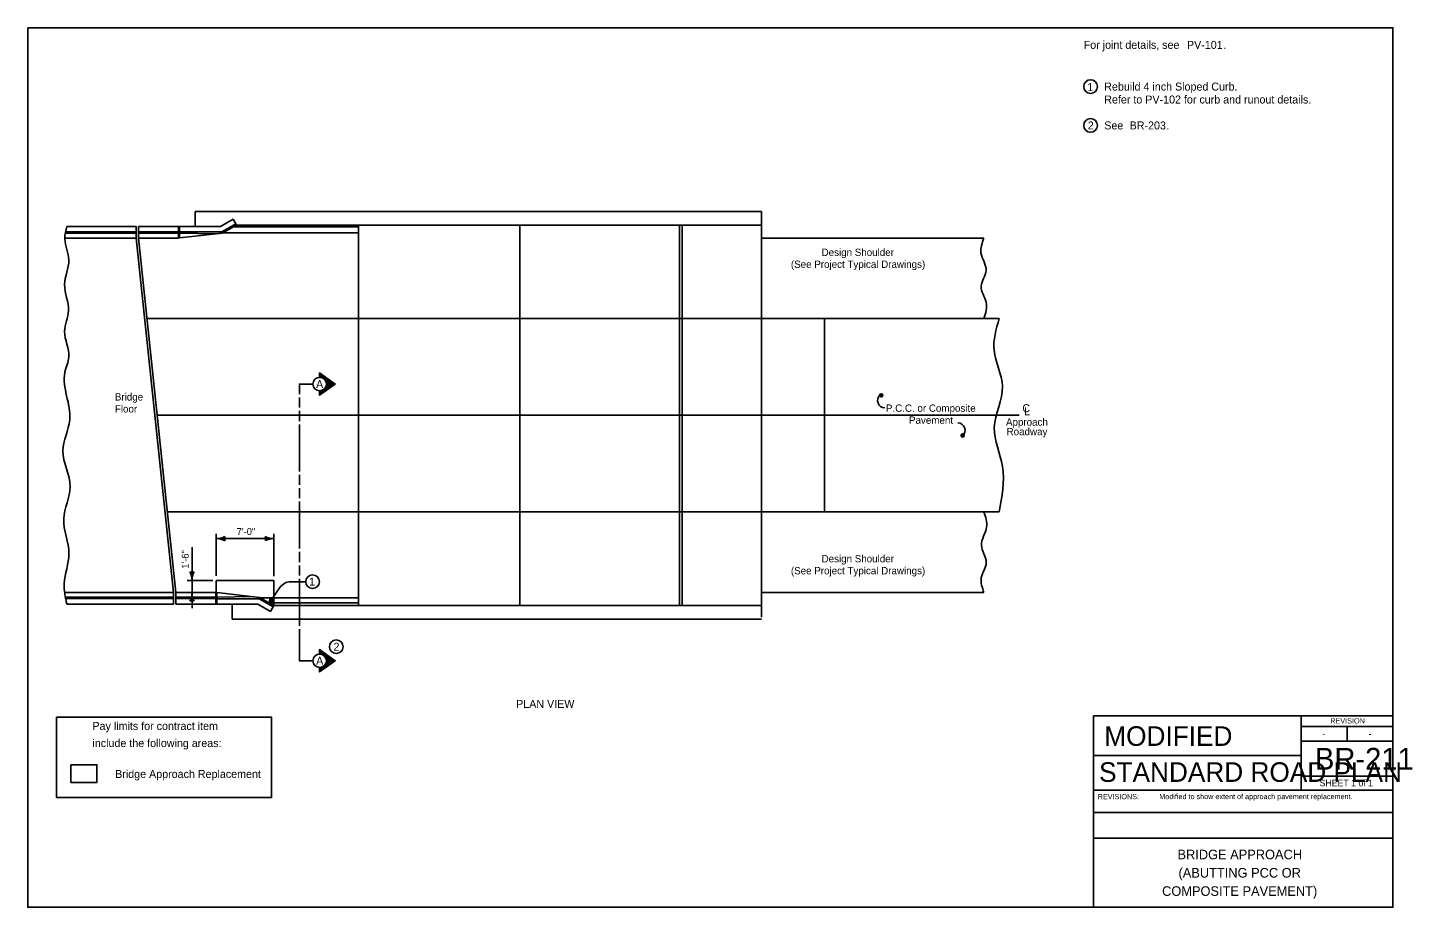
# Model space of a CAD drawing. Extents: x 5546 to 81668, y 3174 to 15999.
# Drawn here: x 10133 to 13312, y 7924 to 9944 of the extents above; entities that cross this region are included whole.
import ezdxf

# ---------------------------------------------------------------- set-up
doc = ezdxf.new("R2010")
doc.units = 0
for name, color, linetype in [('Annotation', 7, 'Continuous'), ('Level 61', 7, 'Continuous'), ('PC_CONCRETE', 7, 'Continuous'), ('PS_BOLT', 7, 'Continuous'), ('PS_CONST', 7, 'Continuous'), ('PS_DIM', 7, 'Continuous'), ('tdCoLegendTitle', 7, 'Continuous'), ('tdCoShieldUsRte', 7, 'Continuous'), ('WireMesh', 7, 'Continuous')]:
    doc.layers.add(name, color=color, linetype=linetype)

msp = doc.modelspace()

# ---------------------------------------------------------------- linework, layer by layer
at = {"layer": 'Annotation'}
for p, q in [((10516.7, 9521.7), (10929.5, 9521.7)), ((10516.7, 9487.7), (10516.7, 9521.7)), ((10929.5, 9521.7), (11817.7, 9521.7)), ((11817.7, 9521.7), (11817.7, 9490.8)), ((10219.4, 9474.9), (10381.6, 9474.9)), ((10222.2, 9487.2), (10222.4, 9487.7)), ((10222.4, 9487.7), (10381.6, 9487.7)), ((10381.6, 9461), (10381.6, 9487.7)), ((10387.1, 9461), (10387.1, 9487.7)), ((10387.1, 9487.7), (10478.9, 9487.7)), ((10387.1, 9461), (10387.1, 9487.2)), ((10387.1, 9474.9), (10478.9, 9474.9)), ((10478.9, 9461), (10478.9, 9487.7)), ((10480.1, 9486.5), (10478.9, 9487.7)), ((10481.2, 9487.7), (10480.1, 9486.5)), ((10480.1, 9462.2), (10480.1, 9486.5)), ((10575.2, 9487.7), (10481.2, 9487.7)), ((10481.2, 9461.1), (10481.2, 9487.7)), ((10578.6, 9475.1), (10481.2, 9475.1)), ((10604.2, 9504.5), (10575.2, 9487.7)), ((10610.5, 9493.6), (10578.6, 9475.1)), ((10578.6, 9475.1), (10579.4, 9472)), ((10612.1, 9490.8), (10579.4, 9472)), ((10604.2, 9504.5), (10612.1, 9490.8)), ((10604.4, 9486.4), (10892.5, 9486.4)), ((10612.1, 9490.8), (10892.5, 9490.8)), ((10892.5, 9124.3), (10892.5, 9490.8)), ((10892.5, 9490.8), (11817.7, 9490.8)), ((11262.6, 9490.8), (11262.6, 8831.9)), ((11629.5, 9275.9), (11629.5, 9490.8)), ((11635.7, 9490.8), (11635.7, 9275.9)), ((11817.7, 9275.9), (11817.7, 9490.8)), ((10217.9, 9461), (10381.6, 9461)), ((10218.9, 9471.8), (10381.6, 9471.8)), ((10467.1, 8646.8), (10381.6, 9461)), ((10387.1, 9471.8), (10478.9, 9471.8)), ((10472.7, 8646.8), (10387.1, 9461)), ((10387.1, 9461), (10478.9, 9461)), ((10480.1, 9462.2), (10478.9, 9461)), ((10481.2, 9461.1), (10480.1, 9462.2)), ((10579.4, 9472), (10481.2, 9461.1)), ((10481.2, 9472), (10564.3, 9470.3)), ((10581.4, 9473.1), (10892.5, 9473.1)), ((11629.5, 9275.9), (11629.5, 9461)), ((11635.7, 9275.9), (11635.7, 9461)), ((11817.7, 9461), (12328.4, 9461)), ((11817.7, 9275.9), (11817.7, 9461)), ((11817.7, 9275.9), (11817.7, 9313)), ((11817.7, 9275.9), (10406.6, 9275.9)), ((10892.5, 8831.9), (10892.5, 9275.9)), ((11629.5, 8831.9), (11629.5, 9275.9)), ((11635.7, 8831.9), (11635.7, 9275.9)), ((11817.7, 9275.9), (12363.3, 9275.9)), ((11817.7, 9275.9), (11817.7, 8831.9)), ((11962.1, 9275.9), (11962.1, 8831.9)), ((10892.5, 8617), (10892.5, 9124.3)), ((10429.9, 9053.9), (10892.5, 9053.9)), ((10892.5, 9053.9), (12408.8, 9053.9)), ((10453.3, 8831.9), (11817.7, 8831.9)), ((11262.6, 8831.9), (11262.6, 8646.8)), ((11262.6, 8831.9), (11262.6, 8646.8)), ((11262.6, 8831.9), (11262.6, 8617)), ((11629.5, 8617), (11629.5, 8831.9)), ((11635.7, 8831.9), (11635.7, 8617)), ((11817.7, 8831.9), (11817.7, 8794.9)), ((11817.7, 8831.9), (12363.3, 8831.9)), ((11817.7, 8646.8), (11817.7, 8831.9)), ((11817.7, 8617), (11817.7, 8831.9)), ((10892.4, 8781.3), (10892.5, 8781.3)), ((11817.7, 8785.3), (11817.7, 8761.3)), ((10217.6, 8646.8), (10467.1, 8646.8)), ((10219.1, 8636.1), (10467.1, 8636.1)), ((10219.6, 8633), (10467.1, 8633)), ((10222.4, 8620.1), (10467.1, 8620.1)), ((10467.1, 8646.8), (10467.1, 8620.1)), ((10472.7, 8646.8), (10472.7, 8620.6)), ((10472.7, 8646.8), (10472.7, 8620.1)), ((10472.7, 8646.8), (10564.5, 8646.8)), ((10472.7, 8636.1), (10564.5, 8636.1)), ((10472.7, 8633), (10564.5, 8633)), ((10472.7, 8620.1), (10564.5, 8620.1)), ((10564.5, 8646.8), (10564.5, 8620.1)), ((10565.6, 8645.7), (10564.5, 8646.8)), ((10565.6, 8621.3), (10564.5, 8620.1)), ((10566.8, 8646.8), (10565.6, 8645.7)), ((10665, 8635.8), (10566.8, 8646.8)), ((10602.2, 8586.1), (10602.2, 8620.6)), ((10697.7, 8617), (10665, 8635.8)), ((10666.9, 8634.7), (10892.5, 8634.7)), ((10687, 8623.2), (10892.5, 8623.2)), ((10697.7, 8617), (10900.2, 8617)), ((10900.2, 8617), (11817.7, 8617)), ((11817.7, 8646.8), (12328.4, 8646.8)), ((11817.7, 8590.6), (11817.7, 8617)), ((10602.2, 8586.1), (10937.2, 8586.1)), ((10937.2, 8586.1), (11817.7, 8586.1))]:
    msp.add_line(p, q, dxfattribs=at)
for points in [[(11629.5, 9275.9), (11629.5, 9275.9)], [(11635.7, 9275.9), (11635.7, 9275.9)], [(11629.5, 8831.9), (11629.5, 8831.9)]]:
    msp.add_lwpolyline(points, dxfattribs=at)
for points in [[(10222.2, 9487.2), (10217.8, 9459.5), (10227, 9410.4), (10217.2, 9354.2), (10226.3, 9294), (10217.2, 9246.9), (10227, 9188), (10217.8, 9152.7), (10229.2, 9043.5), (10213.2, 8972.6), (10230.2, 8889.8), (10215.2, 8815.9), (10227.2, 8736), (10216.2, 8667.2), (10222.4, 8620.7)], [(12328.4, 9461), (12321.5, 9426.7), (12333.3, 9386.1), (12321.9, 9350.6), (12333.3, 9314), (12328.4, 9275.9)], [(12363.3, 9275.9), (12351.4, 9203.2), (12370.7, 9120.7), (12352.1, 9025.8), (12370.7, 8936.3), (12363.3, 8831.9)], [(12328.4, 8831.9), (12334.5, 8797.2), (12322.5, 8755.4), (12333.5, 8715.6), (12322.1, 8681.1), (12328.4, 8646.8)]]:
    msp.add_spline(points, degree=3, dxfattribs=at)
at = {"layer": 'Level 61'}
msp.add_lwpolyline([(10132.5, 9944), (13267.5, 9944), (13267.5, 7924), (10132.5, 7924)], close=True, dxfattribs=at)
at = {"layer": 'PS_BOLT'}
for p, q in [((11817.7, 9323.2), (11817.7, 9364.7)), ((12187.7, 9053.9), (12187.7, 9053.9)), ((10691.8, 8629), (10711.8, 8658.6)), ((10770.9, 8671.8), (10736.7, 8671.8))]:
    msp.add_line(p, q, dxfattribs=at)
for points in [[(10787.5, 9125.6), (10756.6, 9125.6), (10756.6, 9102.5)], [(10756.6, 9094.7), (10756.6, 9071.6)], [(10756.6, 9063.9), (10756.6, 9040.8)], [(10756.6, 9033.1), (10756.6, 8925.1)], [(10756.6, 8917.4), (10756.6, 8894.3)], [(10756.6, 8886.6), (10756.6, 8863.5)], [(10756.6, 8855.7), (10756.6, 8747.8)], [(10756.6, 8740.1), (10756.6, 8717)], [(10756.6, 8709.3), (10756.6, 8686.1)], [(10756.6, 8678.4), (10756.6, 8570.5)], [(10756.6, 8562.8), (10756.6, 8539.6)], [(10756.6, 8542.2), (10756.6, 8490.2), (10787.5, 8490.2)]]:
    msp.add_lwpolyline(points, dxfattribs=at)
for centre, radius, start, end in [((12100.4, 9087.5), 16.4, 131.3092, 270), ((12268.5, 9019.9), 16.4, 311.309, 90), ((10736.7, 8641.8), 30, 90, 145.8905)]:
    msp.add_arc(centre, radius, start, end, dxfattribs=at)
at = {"layer": 'PS_CONST'}
for p, q in [((10565.6, 8684.9), (10565.6, 8781.6)), ((10697.7, 8684.2), (10697.7, 8781.6)), ((10509.9, 8610.7), (10509.9, 8750.9)), ((10697.7, 8770.9), (10565.6, 8770.9)), ((10557.5, 8674.8), (10498.4, 8674.8))]:
    msp.add_line(p, q, dxfattribs=at)
for centre, radius, start, end in [((10566, 8812.2), 41.6, 270, 298.0725), ((10600.8, 8770.6), 16, 162.2666, 197.7334), ((10662.8, 8770.9), 16, 342.2666, 17.7333), ((10697.7, 8812.4), 41.6, 241.9275, 270), ((10566, 8729.1), 41.6, 61.9275, 90), ((10697.7, 8729.3), 41.6, 90, 118.0725), ((10509.9, 8709.7), 16, 252.2666, 287.7333), ((10468.4, 8674.8), 41.6, 360, 28.0725), ((10551.5, 8674.8), 41.6, 151.9275, 180), ((10468.4, 8646.8), 41.6, 331.9275, 360), ((10509.9, 8612), 16, 72.2666, 107.7334), ((10551.5, 8646.8), 41.6, 180, 208.0725)]:
    msp.add_arc(centre, radius, start, end, dxfattribs=at)
at = {"layer": 'PS_DIM'}
for p, q in [((10565.6, 8674.8), (10697.7, 8674.8)), ((10565.6, 8645.7), (10565.6, 8674.8)), ((10697.7, 8617), (10697.7, 8674.8)), ((10222.4, 8620.1), (10222.4, 8620.7))]:
    msp.add_line(p, q, dxfattribs=at)
for points in [[(10802.9, 9141), (10802.9, 9151.3), (10838.9, 9125.6), (10802.9, 9099.9), (10802.9, 9110.2)], [(10803.9, 9109.1), (10803.8, 9101.7), (10836.9, 9125.6), (10803.7, 9149.6), (10804, 9141.7), (10805.4, 9141.3), (10804.8, 9147.1), (10834.8, 9125.6), (10804.8, 9103.8), (10805.1, 9109.3), (10806.2, 9109.5), (10806.1, 9105.9), (10832.7, 9125.7), (10806.1, 9144.4), (10806.6, 9141.3), (10807.8, 9140.9), (10807.6, 9142), (10830.5, 9125.4), (10807.2, 9107.8), (10808.4, 9109.8), (10828.5, 9125.2), (10816.1, 9135), (10816.9, 9133.2), (10826.4, 9125.1), (10817.2, 9118.1), (10818.1, 9120), (10824.4, 9124.9), (10818.1, 9130.4), (10818.7, 9128), (10822.8, 9124.8), (10818.6, 9121.6), (10818.9, 9123.3), (10821.3, 9124.7), (10818.9, 9126.1), (10819.1, 9124.7), (10819.9, 9124.7)], [(12092, 9096.6), (12093.2, 9097.1), (12095.1, 9097.7), (12095.4, 9099.6), (12095.2, 9101.3), (12094, 9102.8), (12092.2, 9102.7), (12090.3, 9102.4), (12089.4, 9100.9), (12089.2, 9099.3), (12090.3, 9097.2), (12091.7, 9097.1), (12093.6, 9097.5), (12095.2, 9098.7), (12095.1, 9100.5), (12093.9, 9102), (12092.2, 9102.1), (12090.3, 9101.8), (12090, 9100.7), (12089.6, 9099.4), (12090.5, 9097.9), (12091.9, 9097.9), (12093.5, 9098.2), (12094.6, 9099), (12094, 9100.6), (12092.9, 9101.5), (12091.3, 9101.6), (12090.9, 9100.7), (12090.4, 9099.8), (12091.1, 9098.5), (12092.3, 9098.2), (12093.4, 9098.8), (12093.4, 9100), (12092.9, 9100.8), (12091.8, 9101.1), (12091.3, 9100.6), (12091, 9100), (12091.5, 9099.1), (12092.3, 9098.9), (12093, 9099.3), (12092.9, 9100), (12092.4, 9100.4), (12091.6, 9100.3), (12091.6, 9099.8), (12092.3, 9099.5)], [(12279, 9004.3), (12280.2, 9004.8), (12282.1, 9005.4), (12282.5, 9007.3), (12282.2, 9009), (12281, 9010.6), (12279.2, 9010.4), (12277.3, 9010.2), (12276.4, 9008.6), (12276.3, 9007.1), (12277.4, 9005), (12278.8, 9004.8), (12280.7, 9005.3), (12282.2, 9006.5), (12282.2, 9008.3), (12280.9, 9009.7), (12279.3, 9009.9), (12277.4, 9009.5), (12277.1, 9008.4), (12276.7, 9007.2), (12277.6, 9005.6), (12278.9, 9005.6), (12280.5, 9005.9), (12281.7, 9006.8), (12281.1, 9008.4), (12279.9, 9009.3), (12278.3, 9009.3), (12277.9, 9008.5), (12277.4, 9007.5), (12278.2, 9006.3), (12279.4, 9006), (12280.4, 9006.5), (12280.5, 9007.7), (12279.9, 9008.5), (12278.9, 9008.8), (12278.3, 9008.4), (12278, 9007.7), (12278.6, 9006.8), (12279.3, 9006.6), (12280.1, 9007.1), (12280, 9007.7), (12279.4, 9008.1), (12278.7, 9008.1), (12278.7, 9007.5), (12279.3, 9007.2)], [(10691.7, 8632.1), (10690.5, 8631.5), (10688.6, 8631), (10688.3, 8629), (10688.5, 8627.4), (10689.7, 8625.8), (10691.5, 8626), (10693.4, 8626.2), (10694.3, 8627.7), (10694.5, 8629.3), (10693.4, 8631.4), (10692, 8631.6), (10690.1, 8631.1), (10688.6, 8629.9), (10688.6, 8628.1), (10689.8, 8626.7), (10691.5, 8626.5), (10693.4, 8626.9), (10693.7, 8627.9), (10694.1, 8629.2), (10693.2, 8630.8), (10691.8, 8630.7), (10690.2, 8630.5), (10689.1, 8629.6), (10689.7, 8628), (10690.9, 8627.1), (10692.4, 8627), (10692.8, 8627.9), (10693.3, 8628.9), (10692.6, 8630.1), (10691.4, 8630.4), (10690.4, 8629.8), (10690.3, 8628.7), (10690.8, 8627.8), (10691.9, 8627.6), (10692.4, 8628), (10692.7, 8628.6), (10692.2, 8629.6), (10691.4, 8629.8), (10690.7, 8629.3), (10690.8, 8628.7), (10691.4, 8628.3), (10692.1, 8628.3), (10692.1, 8628.8), (10691.4, 8629.1)], [(10802.9, 8505.7), (10802.9, 8515.9), (10838.9, 8490.2), (10802.9, 8464.5), (10802.9, 8474.8)], [(10803.9, 8473.8), (10803.8, 8466.4), (10836.9, 8490.3), (10803.7, 8514.3), (10804, 8506.4), (10805.4, 8506), (10804.8, 8511.7), (10834.8, 8490.3), (10804.8, 8468.5), (10805.1, 8474), (10806.2, 8474.2), (10806.1, 8470.6), (10832.7, 8490.3), (10806.1, 8509.1), (10806.6, 8505.9), (10807.8, 8505.6), (10807.6, 8506.7), (10830.5, 8490), (10807.2, 8472.5), (10808.4, 8474.4), (10828.5, 8489.9), (10816.1, 8499.6), (10816.9, 8497.9), (10826.4, 8489.8), (10817.2, 8482.8), (10818.1, 8484.7), (10824.4, 8489.6), (10818.1, 8495.1), (10818.7, 8492.7), (10822.8, 8489.5), (10818.6, 8486.2), (10818.9, 8487.9), (10821.3, 8489.4), (10818.9, 8490.8), (10819.1, 8489.3), (10819.9, 8489.4)]]:
    msp.add_lwpolyline(points, dxfattribs=at)
for points in [[(10565.6, 8674.8), (10697.7, 8674.8), (10697.7, 8617), (10665, 8635.8), (10566.8, 8646.8), (10565.6, 8645.7)], [(10198.9, 8360.3), (10692.7, 8360.3), (10692.7, 8176), (10198.9, 8176)], [(10231.6, 8251.3), (10291.3, 8251.3), (10291.3, 8210.8), (10231.6, 8210.8)], [(10231.6, 8251.3), (10291.3, 8251.3), (10291.3, 8210.8), (10231.6, 8210.8)]]:
    msp.add_lwpolyline(points, close=True, dxfattribs=at)
for centre, radius in [((12573, 9808.8), 15.7), ((12573, 9719.6), 15.7), ((10802.9, 9125.6), 15.4), ((12092.3, 9099.9), 3.6), ((12279.3, 9007.6), 3.6), ((10786.6, 8671.8), 15.7), ((10691.4, 8628.8), 3.6), ((10841, 8522.5), 15.7), ((10802.9, 8490.2), 15.4)]:
    msp.add_circle(centre, radius, dxfattribs=at)
at = {"layer": 'tdCoLegendTitle'}
for p, q in [((13056.6, 8364), (13056.6, 8272.7)), ((13056.6, 8339.1), (13267.5, 8339.1)), ((13162.1, 8339.1), (13162.1, 8305.9)), ((13056.6, 8305.9), (13267.5, 8305.9)), ((12579.5, 8272.7), (13056.6, 8272.7)), ((13056.6, 8272.7), (13056.6, 8192.7)), ((13267.5, 8224.9), (13056.6, 8224.9)), ((12579.5, 8192.7), (13267.5, 8192.7)), ((12579.5, 8141.7), (13267.5, 8141.7)), ((12579.5, 8082.7), (13267.5, 8082.7))]:
    msp.add_line(p, q, dxfattribs=at)
msp.add_lwpolyline([(12579.5, 8364), (13267.5, 8364), (13267.5, 7924), (12579.5, 7924)], close=True, dxfattribs=at)
at = {"layer": 'WireMesh'}
for p, q in [((10565.6, 8645.7), (10565.6, 8621.3)), ((10566.8, 8620.1), (10565.6, 8621.3)), ((10566.8, 8646.8), (10566.8, 8620.1)), ((10566.8, 8635.9), (10649.9, 8637.5)), ((10664.1, 8632.7), (10566.8, 8632.7)), ((10660.8, 8620.1), (10566.8, 8620.1)), ((10689.8, 8603.4), (10660.8, 8620.1)), ((10664.1, 8632.7), (10665, 8635.8)), ((10696.1, 8614.3), (10664.1, 8632.7)), ((10689.8, 8603.4), (10697.7, 8617))]:
    msp.add_line(p, q, dxfattribs=at)
msp.add_lwpolyline([(10697.7, 8617), (10665, 8635.8), (10566.8, 8646.8)], dxfattribs=at)

# ---------------------------------------------------------------- texts
at = {"layer": 'PC_CONCRETE'}
msp.add_text('REVISIONS:', height=12, dxfattribs=at).set_placement((12589.5, 8172.3))
at = {"layer": 'PS_BOLT'}
for s, height, p in [('For joint details, see ', 18.375, (12557.3, 9895.4)), ('PV-101', 18.37, (12794.5, 9895.4)), ('PV-101', 18.37, (12794.5, 9895.4)), ('.', 18.4, (12877.7, 9895.4)), ('1', 18.4, (12565.8, 9798.5)), ('Rebuild 4 inch Sloped Curb.', 18.375, (12604.5, 9799.6)), ('Refer to PV-102 for curb and runout details.', 18.375, (12604.5, 9769.9)), ('2', 18.4, (12566.8, 9710.4)), ('See ', 18.37, (12604.5, 9710.4)), ('BR-203', 18.37, (12662.8, 9710.4)), ('.', 18.4, (12747.4, 9710.4)), ('Design Shoulder', 16.8, (11955.5, 9419.8)), ('(See Project Typical Drawings)', 16.8, (11885, 9392.4)), ('A', 18.4, (10794.8, 9116.4)), ('Bridge', 16.8, (10332.7, 9087.8)), ('Floor', 16.8, (10332.7, 9060.3)), ('P.C.C. or Composite', 16.8, (12103.2, 9061.9)), ('C', 18.4, (12416.5, 9061)), ('L', 18.4, (12420.4, 9053.9)), ('Pavement', 16.8, (12156.2, 9034.4)), ('Approach', 16.8, (12378.9, 9030)), ('Roadway', 16.8, (12380.3, 9008.2)), ('Design Shoulder', 16.8, (11955.5, 8716.2)), ('1', 18.4, (10778.7, 8662.6)), ('(See Project Typical Drawings)', 16.8, (11885, 8688.7)), ('2', 18.4, (10834.8, 8513.3)), ('A', 18.4, (10794.8, 8481.1)), ('PLAN VIEW', 18.37, (11254.1, 8382)), ('Pay limits for contract item', 18.375, (10281.2, 8331.3)), ('include the following areas:', 18.375, (10281.2, 8292)), ('Bridge Approach Replacement', 18.375, (10333.4, 8221))]:
    msp.add_text(s, height=height, dxfattribs=at).set_placement(p)
at = {"layer": 'PS_CONST'}
msp.add_text('7\'-0"', height=16, dxfattribs=at).set_placement((10612.4, 8778.9))
msp.add_text('1\'-6"', height=16, rotation=90, dxfattribs=at).set_placement((10502.2, 8701.5))
at = {"layer": 'tdCoLegendTitle'}
for s, height, p in [('REVISION', 12, (13123.6, 8346.2)), ('-', 15, (13105.1, 8314.7)), ('-', 15, (13211.6, 8315.1)), ('BR-211', 50, (13088.4, 8240.2)), ('STANDARD ROAD PLAN', 45.001, (12592.6, 8212.1)), ('SHEET 1 of 1', 15, (13099, 8202)), ('Modified to show extent of approach pavement replacement.', 12, (12730.8, 8172.4)), ('BRIDGE APPROACH', 22, (12772.7, 8034.3)), ('(ABUTTING PCC OR', 22, (12775, 7992.3)), ('COMPOSITE PAVEMENT)', 22, (12737.3, 7950.3))]:
    msp.add_text(s, height=height, dxfattribs=at).set_placement(p)
at = {"layer": 'tdCoShieldUsRte'}
msp.add_text('MODIFIED', height=45, dxfattribs=at).set_placement((12604.6, 8294.8))

doc.saveas('drawing.dxf')
